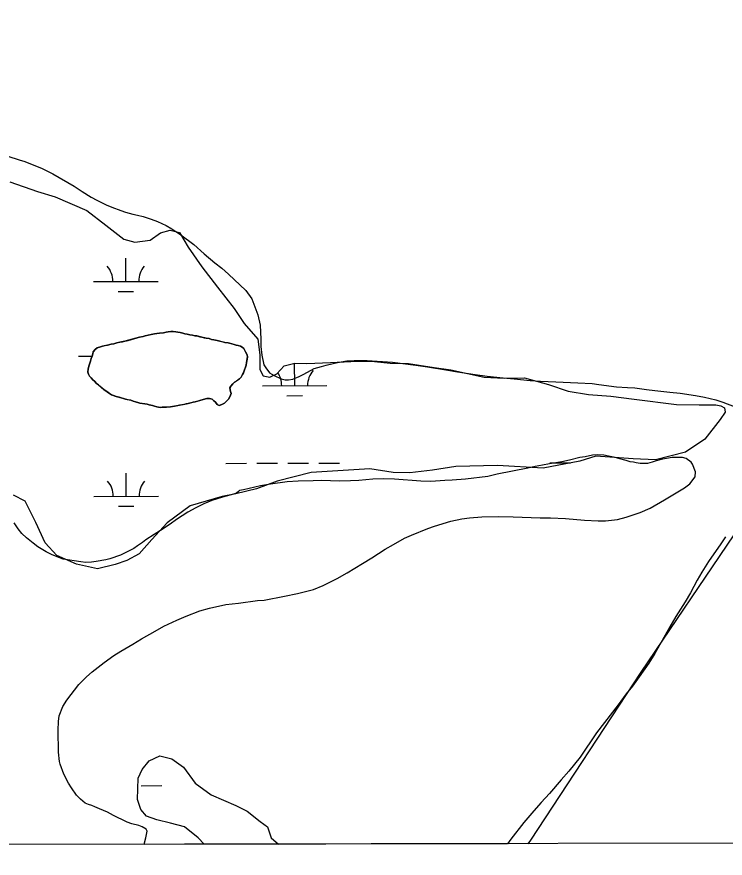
# Model space of a CAD drawing. Extents: x 3324104 to 3361979, y 612876 to 638273.
# Drawn here: x 3340260 to 3341358, y 618257 to 619560 of the extents above; entities that cross this region are included whole.
import ezdxf

# ---------------------------------------------------------------- set-up
doc = ezdxf.new("R2010")
doc.units = 0
for name, color, linetype in [('V-GRID-FRAM', 7, 'Continuous'), ('V-SITE-VEGE', 7, 'Continuous'), ('V-TOPO-SHOR', 7, 'Continuous'), ('V-WETL-SWMP', 7, 'Continuous')]:
    doc.layers.add(name, color=color, linetype=linetype)

msp = doc.modelspace()

# ---------------------------------------------------------------- linework, layer by layer
at = {"layer": 'V-GRID-FRAM'}
msp.add_lwpolyline([(3328194.1, 636440.7), (3359767.9, 636495.9), (3359807.6, 618312.1), (3328217.9, 618256.9), (3328194.1, 636440.7)], dxfattribs=at)
at = {"layer": 'V-SITE-VEGE'}
for p, q in [((3340218.4, 619352.6), (3340263.9, 619338.4)), ((3340263.9, 619338.4), (3340272.7, 619335.6)), ((3340272.7, 619335.6), (3340299.3, 619324.9)), ((3340299.3, 619324.9), (3340316.1, 619316.6)), ((3340316.1, 619316.6), (3340348.9, 619297.6)), ((3340348.9, 619297.6), (3340361.4, 619289.4)), ((3340361.4, 619289.4), (3340375.3, 619280.7)), ((3340375.3, 619280.7), (3340384, 619275.7)), ((3340384, 619275.7), (3340398.6, 619268.6)), ((3340398.6, 619268.6), (3340407.7, 619265)), ((3340407.7, 619265), (3340421.2, 619260)), ((3340421.2, 619260), (3340428.9, 619257.5)), ((3340428.9, 619257.5), (3340440.2, 619254)), ((3340440.2, 619254), (3340447.5, 619252.6)), ((3340447.5, 619252.6), (3340455.8, 619250.5)), ((3340455.8, 619250.5), (3340468.6, 619246.6)), ((3340468.6, 619246.6), (3340478.1, 619243)), ((3340478.1, 619243), (3340491.6, 619236.6)), ((3340491.6, 619236.6), (3340500.7, 619231.2)), ((3340500.7, 619231.2), (3340514.6, 619221.9)), ((3340514.6, 619221.9), (3340534.7, 619207.1)), ((3340534.7, 619207.1), (3340550.5, 619192.7)), ((3340550.5, 619192.7), (3340566.9, 619179)), ((3340566.9, 619179), (3340577.9, 619170.4)), ((3340577.9, 619170.4), (3340588.5, 619161)), ((3340588.5, 619161), (3340615.2, 619135.8)), ((3340615.2, 619135.8), (3340624.4, 619122.8)), ((3340624.4, 619122.8), (3340633.7, 619098.1)), ((3340633.7, 619098.1), (3340637.1, 619082.2)), ((3340637.1, 619082.2), (3340638.4, 619060.7)), ((3340638.4, 619060.7), (3340638.5, 619049.1)), ((3340638.5, 619049.1), (3340639.7, 619036)), ((3340639.7, 619036), (3340643.1, 619020.8)), ((3340643.1, 619020.8), (3340646, 619016.1)), ((3340732.2, 619018.2), (3340739.8, 619020.5)), ((3340739.8, 619020.5), (3340750.3, 619023.1)), ((3340750.3, 619023.1), (3340757.2, 619024.6)), ((3340757.2, 619024.6), (3340771.7, 619026.9)), ((3340771.7, 619026.9), (3340783, 619027.4)), ((3340783, 619027.4), (3340803, 619027.5)), ((3340803, 619027.5), (3340842.2, 619024.9)), ((3340842.2, 619024.9), (3340878.3, 619020.5)), ((3340878.3, 619020.5), (3340896.8, 619017.7)), ((3340646, 619016.1), (3340651.9, 619008.5)), ((3340651.9, 619008.5), (3340658.8, 619004.2)), ((3340705, 619006.4), (3340720.9, 619015.2)), ((3340720.9, 619015.2), (3340732.2, 619018.2)), ((3340896.8, 619017.7), (3340924.9, 619013.2)), ((3340924.9, 619013.2), (3340943.1, 619010.1)), ((3340943.1, 619010.1), (3340970.7, 619005.9)), ((3340658.8, 619004.2), (3340669.8, 618999.2)), ((3340669.8, 618999.2), (3340676, 618997.4)), ((3340676, 618997.4), (3340681.4, 618997.8)), ((3340681.4, 618997.8), (3340688, 618998.6)), ((3340688, 618998.6), (3340697.7, 619002.7)), ((3340697.7, 619002.7), (3340705, 619006.4)), ((3340970.7, 619005.9), (3340988.9, 619003.5)), ((3340988.9, 619003.5), (3341014, 619000.5)), ((3341014, 619000.5), (3341031.1, 618999.2)), ((3341031.1, 618999.2), (3341055.9, 618996.8)), ((3341055.9, 618996.8), (3341071.5, 618995.8)), ((3341071.5, 618995.8), (3341095.5, 618994.6)), ((3341095.5, 618994.6), (3341129.3, 618993)), ((3341129.3, 618993), (3341151.9, 618991.8)), ((3341151.9, 618991.8), (3341162.1, 618990.4)), ((3341162.1, 618990.4), (3341189.4, 618987)), ((3341189.4, 618987), (3341206.4, 618986)), ((3341206.4, 618986), (3341217.7, 618985)), ((3341217.7, 618985), (3341235.9, 618982.6)), ((3341235.9, 618982.6), (3341249, 618981.3)), ((3341249, 618981.3), (3341271.9, 618978.5)), ((3341271.9, 618978.5), (3341288.3, 618976.8)), ((3341288.3, 618976.8), (3341312, 618973.4)), ((3341312, 618973.4), (3341325.8, 618970.6)), ((3341325.8, 618970.6), (3341343.3, 618966.7)), ((3341343.3, 618966.7), (3341354.2, 618963.2)), ((3341354.2, 618963.2), (3341371.7, 618956.1)), ((3341132.4, 618877.1), (3341116.8, 618873.3)), ((3341141.1, 618878.6), (3341132.4, 618877.1)), ((3341152.4, 618880.9), (3341141.1, 618878.6)), ((3341159.3, 618881.3), (3341152.4, 618880.9)), ((3341169.8, 618881), (3341159.3, 618881.3)), ((3341177.1, 618879.6), (3341169.8, 618881)), ((3341187.3, 618877.5), (3341177.1, 618879.6)), ((3341194.6, 618875.4), (3341187.3, 618877.5)), ((3341275.7, 618877.1), (3341266.9, 618876)), ((3341291.7, 618877.3), (3341275.7, 618877.1)), ((3341297.5, 618875.9), (3341291.7, 618877.3)), ((3341063.5, 618863.5), (3341052.2, 618860.8)), ((3341074.7, 618865.7), (3341063.5, 618863.5)), ((3341085.6, 618867.3), (3341074.7, 618865.7)), ((3341104.5, 618870.7), (3341085.6, 618867.3)), ((3341116.8, 618873.3), (3341104.5, 618870.7)), ((3341204.4, 618872.9), (3341194.6, 618875.4)), ((3341210.6, 618870.8), (3341204.4, 618872.9)), ((3341215.7, 618870.1), (3341210.6, 618870.8)), ((3341220.1, 618869.1), (3341215.7, 618870.1)), ((3341225.9, 618868), (3341220.1, 618869.1)), ((3341237.6, 618868.1), (3341225.9, 618868)), ((3341244.5, 618870.3), (3341237.6, 618868.1)), ((3341251, 618872.2), (3341244.5, 618870.3)), ((3341260.8, 618874.8), (3341251, 618872.2)), ((3341266.9, 618876), (3341260.8, 618874.8)), ((3341305.2, 618870.1), (3341297.5, 618875.9)), ((3341307, 618867.2), (3341305.2, 618870.1)), ((3341311.8, 618855.3), (3341307, 618867.2)), ((3341004.3, 618851.3), (3340990.2, 618848)), ((3341052.2, 618860.8), (3341004.3, 618851.3)), ((3341311.5, 618847.6), (3341311.8, 618855.3)), ((3340679, 618839.7), (3340653.3, 618836.2)), ((3340696.1, 618840.5), (3340679, 618839.7)), ((3340719.4, 618841.4), (3340696.1, 618840.5)), ((3340732.1, 618841.5), (3340719.4, 618841.4)), ((3340760.5, 618840.7), (3340732.1, 618841.5)), ((3340777.2, 618841.2), (3340760.5, 618840.7)), ((3340790.3, 618842), (3340777.2, 618841.2)), ((3340811.7, 618843.6), (3340790.3, 618842)), ((3340828.8, 618844.1), (3340811.7, 618843.6)), ((3340845.5, 618843.9), (3340828.8, 618844.1)), ((3340886.2, 618840.6), (3340845.5, 618843.9)), ((3340901.9, 618840.4), (3340886.2, 618840.6)), ((3340923.3, 618842), (3340901.9, 618840.4)), ((3340934.9, 618842.4), (3340923.3, 618842)), ((3340955.7, 618843.7), (3340934.9, 618842.4)), ((3340990.2, 618848), (3340955.7, 618843.7)), ((3341302.9, 618836.6), (3341311.5, 618847.6)), ((3340603.6, 618824.5), (3340600.7, 618822)), ((3340605.4, 618826), (3340603.6, 618824.5)), ((3340611.5, 618827.5), (3340605.4, 618826)), ((3340620.2, 618829.4), (3340611.5, 618827.5)), ((3340637.7, 618833.5), (3340620.2, 618829.4)), ((3340653.3, 618836.2), (3340637.7, 618833.5)), ((3341263.8, 618811.6), (3341294.6, 618830.4)), ((3341294.6, 618830.4), (3341302.9, 618836.6)), ((3340578.9, 618816), (3340562.2, 618810.7)), ((3340596, 618820.5), (3340578.9, 618816)), ((3340600.7, 618822), (3340596, 618820.5)), ((3341241.4, 618799.1), (3341263.8, 618811.6)), ((3340537.6, 618799.3), (3340525.3, 618792.6)), ((3340549.9, 618805.6), (3340537.6, 618799.3)), ((3340562.2, 618810.7), (3340549.9, 618805.6)), ((3341226.2, 618792.4), (3341241.4, 618799.1)), ((3340525.3, 618792.6), (3340507.9, 618781.6)), ((3340961.9, 618784.1), (3340980.8, 618785.7)), ((3340980.8, 618785.7), (3341007, 618785.9)), ((3341007, 618785.9), (3341029.2, 618785.4)), ((3341029.2, 618785.4), (3341071.4, 618783.9)), ((3341204.4, 618785), (3341226.2, 618792.4)), ((3340262.3, 618766.9), (3340256, 618776.3)), ((3340497.8, 618774.2), (3340483, 618764.3)), ((3340507.9, 618781.6), (3340497.8, 618774.2)), ((3340907.5, 618771), (3340932.5, 618778.8)), ((3340932.5, 618778.8), (3340949.6, 618782.6)), ((3340949.6, 618782.6), (3340961.9, 618784.1)), ((3341071.4, 618783.9), (3341087.4, 618783.7)), ((3341087.4, 618783.7), (3341110.3, 618782.8)), ((3341110.3, 618782.8), (3341139.7, 618780.1)), ((3341139.7, 618780.1), (3341160.8, 618779.2)), ((3341160.8, 618779.2), (3341172.5, 618779.3)), ((3341172.5, 618779.3), (3341191, 618781.2)), ((3341191, 618781.2), (3341204.4, 618785)), ((3340267.8, 618759.7), (3340262.3, 618766.9)), ((3340275.1, 618752.8), (3340267.8, 618759.7)), ((3340483, 618764.3), (3340473.2, 618758.1)), ((3340872, 618757.2), (3340897, 618767.2)), ((3340897, 618767.2), (3340907.5, 618771)), ((3340285.7, 618744.9), (3340275.1, 618752.8)), ((3340460.2, 618749.9), (3340454.8, 618745.5)), ((3340473.2, 618758.1), (3340460.2, 618749.9)), ((3340843.8, 618742.5), (3340861.1, 618752.4)), ((3340861.1, 618752.4), (3340872, 618757.2)), ((3341358.1, 618754.6), (3341350.9, 618743.6)), ((3340292.7, 618739.2), (3340285.7, 618744.9)), ((3340305.8, 618731.3), (3340292.7, 618739.2)), ((3340441.4, 618736.7), (3340429.4, 618730.1)), ((3340447.2, 618740.4), (3340441.4, 618736.7)), ((3340454.8, 618745.5), (3340447.2, 618740.4)), ((3340810.5, 618722.2), (3340831.1, 618735.5)), ((3340831.1, 618735.5), (3340843.8, 618742.5)), ((3341350.9, 618743.6), (3341331.8, 618716.2)), ((3340315, 618726.6), (3340305.8, 618731.3)), ((3340332.1, 618719.8), (3340315, 618726.6)), ((3340404.4, 618720.4), (3340398.3, 618718.9)), ((3340420.8, 618726), (3340404.4, 618720.4)), ((3340429.4, 618730.1), (3340420.8, 618726)), ((3340795.7, 618713), (3340810.5, 618722.2)), ((3340359.4, 618715.7), (3340332.1, 618719.8)), ((3340367.4, 618715), (3340359.4, 618715.7)), ((3340376.1, 618715.1), (3340367.4, 618715)), ((3340383.4, 618716.3), (3340376.1, 618715.1)), ((3340398.3, 618718.9), (3340383.4, 618716.3)), ((3340772.1, 618699), (3340795.7, 618713)), ((3341331.8, 618716.2), (3341321.8, 618699.7)), ((3340756.6, 618690.1), (3340772.1, 618699)), ((3341321.8, 618699.7), (3341314.6, 618687.3)), ((3340734.9, 618679.1), (3340756.6, 618690.1)), ((3341314.6, 618687.3), (3341304.2, 618667.6)), ((3340695, 618666.8), (3340720, 618673.1)), ((3340720, 618673.1), (3340734.9, 618679.1)), ((3340603.5, 618651.8), (3340633.3, 618655.7)), ((3340633.3, 618655.7), (3340643.4, 618656.5)), ((3340643.4, 618656.5), (3340675, 618662.6)), ((3340675, 618662.6), (3340695, 618666.8)), ((3341304.2, 618667.6), (3341296, 618653.7)), ((3340543.6, 618640.1), (3340558.8, 618644.2)), ((3340558.8, 618644.2), (3340583.9, 618649.5)), ((3340583.9, 618649.5), (3340603.5, 618651.8)), ((3341296, 618653.7), (3341281.6, 618631.1)), ((3340508.4, 618625.6), (3340522.6, 618631.6)), ((3340522.6, 618631.6), (3340543.6, 618640.1)), ((3341281.6, 618631.1), (3341272.3, 618615)), ((3340474.4, 618608.6), (3340488.2, 618616)), ((3340488.2, 618616), (3340508.4, 618625.6)), ((3340453.4, 618596.5), (3340474.4, 618608.6)), ((3341272.3, 618615), (3341249, 618574.1)), ((3340440, 618588.4), (3340453.4, 618596.5)), ((3340410.4, 618570.7), (3340421.2, 618577.3)), ((3340421.2, 618577.3), (3340440, 618588.4)), ((3340395.5, 618559.7), (3340410.4, 618570.7)), ((3341249, 618574.1), (3341239.3, 618558.8)), ((3340376.8, 618545.7), (3340390.8, 618556.4)), ((3340390.8, 618556.4), (3340395.5, 618559.7)), ((3341239.3, 618558.8), (3341224.6, 618537.6)), ((3340356.6, 618525.9), (3340368.1, 618537.6)), ((3340368.1, 618537.6), (3340376.8, 618545.7)), ((3340337.8, 618501.4), (3340356.6, 618525.9)), ((3341224.6, 618537.6), (3341214.1, 618523.3)), ((3341214.1, 618523.3), (3341204.4, 618511.2)), ((3340331.7, 618491.9), (3340337.8, 618501.4)), ((3341204.4, 618511.2), (3341191.8, 618494.4)), ((3340325.7, 618477.3), (3340331.7, 618491.9)), ((3341191.8, 618494.4), (3341158.7, 618450.9)), ((3340324.7, 618468.6), (3340325.7, 618477.3)), ((3340324.4, 618455.1), (3340324.7, 618468.6)), ((3340324.7, 618421.3), (3340324.4, 618455.1)), ((3341158.7, 618450.9), (3341132.9, 618413.2)), ((3340326.2, 618406.4), (3340324.7, 618421.3)), ((3341132.9, 618413.2), (3341115.6, 618391.6)), ((3340327.4, 618402.4), (3340326.2, 618406.4)), ((3340333.3, 618386.9), (3340327.4, 618402.4)), ((3340340.3, 618373.1), (3340333.3, 618386.9)), ((3341115.6, 618391.6), (3341103.7, 618378.1)), ((3340345.1, 618365.9), (3340340.3, 618373.1)), ((3341103.7, 618378.1), (3341085.7, 618357.2)), ((3340352.8, 618354.7), (3340345.1, 618365.9)), ((3341085.7, 618357.2), (3341072.7, 618343.3)), ((3340358.7, 618348.2), (3340352.8, 618354.7)), ((3340366.4, 618342.1), (3340358.7, 618348.2)), ((3341072.7, 618343.3), (3341061.2, 618330.1)), ((3340371.1, 618340.3), (3340366.4, 618342.1)), ((3340376.6, 618338.5), (3340371.1, 618340.3)), ((3340381, 618336.3), (3340376.6, 618338.5)), ((3340388.6, 618333.5), (3340381, 618336.3)), ((3340401, 618328.1), (3340388.6, 618333.5)), ((3341061.2, 618330.1), (3341045.7, 618312.2)), ((3340410.2, 618323.1), (3340401, 618328.1)), ((3340415.3, 618320.6), (3340410.2, 618323.1)), ((3340424.8, 618315.6), (3340415.3, 618320.6)), ((3340431, 618312.8), (3340424.8, 618315.6)), ((3340438.6, 618310.3), (3340431, 618312.8)), ((3340449.5, 618307.5), (3340438.6, 618310.3)), ((3340454.6, 618305.7), (3340449.5, 618307.5)), ((3340460.9, 618302.1), (3340454.6, 618305.7)), ((3341045.7, 618312.2), (3341025.5, 618286.6)), ((3340460.2, 618288.3), (3340462.3, 618298.5)), ((3340462.3, 618298.5), (3340460.9, 618302.1)), ((3340457.8, 618278.4), (3340460.2, 618288.3)), ((3341020.7, 618279.3), (3340457.8, 618278.3)), ((3340457.8, 618278.3), (3340457.8, 618278.4)), ((3341025.5, 618286.6), (3341020.7, 618279.3))]:
    msp.add_line(p, q, dxfattribs=at)
at = {"layer": 'V-TOPO-SHOR'}
for points in [[(3340450.8, 618961.3), (3340447.9, 618962.4), (3340444.3, 618963.6), (3340440.7, 618964.6), (3340436.8, 618965.9), (3340432.6, 618966.9), (3340428.7, 618967.9), (3340425.6, 618968.9), (3340421.9, 618969.9), (3340418.8, 618970.7), (3340414.1, 618971.7), (3340410.2, 618973.2), (3340407.1, 618974.5), (3340404, 618976.3), (3340399.6, 618979.3), (3340395.1, 618982.4), (3340392.5, 618984.7), (3340389.1, 618987.8), (3340386.8, 618989.9), (3340383.6, 618992.2), (3340380.5, 618995.3), (3340378.1, 618997.8), (3340375.3, 619000.7), (3340372.9, 619003.5), (3340371.1, 619006.4), (3340370.5, 619009.7), (3340371, 619014.4), (3340372.5, 619020.4), (3340374.5, 619026.6), (3340375.5, 619030.5), (3340376.8, 619034.4), (3340377.8, 619038), (3340378.8, 619040.9), (3340381.7, 619044.6), (3340385, 619047.4), (3340389.7, 619048.8), (3340392.8, 619049.8), (3340396.9, 619050.6), (3340400.8, 619051.5), (3340406.5, 619052.8), (3340410.6, 619053.6), (3340415.3, 619054.9), (3340420, 619055.8), (3340423.8, 619056.6), (3340427.7, 619057.4), (3340432.6, 619058.7), (3340437.8, 619060.1), (3340441.7, 619061.1), (3340446.6, 619062.5), (3340450.5, 619063.5), (3340455.9, 619064.9), (3340459.3, 619065.9), (3340464, 619067), (3340468.6, 619067.8), (3340473.8, 619068.9), (3340477.2, 619069.4), (3340481.1, 619069.7), (3340487.5, 619070.6), (3340491.7, 619071.4), (3340494.8, 619071.7), (3340498.7, 619072.5), (3340502.3, 619072.5), (3340506.4, 619072), (3340509.6, 619071.5), (3340513.2, 619071), (3340517.6, 619070), (3340520.7, 619069), (3340524.4, 619068.3), (3340528.5, 619067.3), (3340532.4, 619066.8), (3340536.1, 619066), (3340539.2, 619065.5), (3340543.9, 619064.3), (3340547, 619063.5), (3340550.6, 619062.8), (3340553.7, 619062), (3340558.1, 619061.5), (3340561.8, 619060.3), (3340565.7, 619059.5), (3340570.6, 619058.3), (3340575, 619057.3), (3340579.5, 619056.3), (3340582.6, 619055.5), (3340587.5, 619054.8), (3340591.7, 619053.8), (3340596.9, 619052.5), (3340600.2, 619051.5), (3340603.4, 619050.7), (3340606.7, 619049.7), (3340609.6, 619048.2), (3340612, 619045.9), (3340614.8, 619041.2), (3340617, 619036.3), (3340617.5, 619033.2), (3340617, 619029.8), (3340616.3, 619024.4), (3340615.5, 619020.5), (3340614.5, 619017.4), (3340613, 619012.9), (3340611.5, 619008.5), (3340610.2, 619005.7)], [(3340610.2, 619005.7), (3340607.9, 619002), (3340605.3, 618999.4), (3340600.4, 618995.7), (3340597.8, 618993.9), (3340595, 618991.3), (3340591.9, 618987.6), (3340590.1, 618985), (3340591.5, 618979.3), (3340592.5, 618976.2), (3340590.5, 618971.5), (3340588.5, 618967.6), (3340585.4, 618964.5), (3340581.8, 618961.3), (3340577.9, 618959.5), (3340573.8, 618957.9), (3340570.9, 618959.4), (3340568.3, 618963.1), (3340565.7, 618964.9), (3340562.8, 618967.9), (3340558.9, 618968.7), (3340554.5, 618968.7), (3340548.8, 618967), (3340545.4, 618966), (3340540.8, 618964.7), (3340536.4, 618963.3), (3340533.3, 618962.8), (3340530.1, 618962), (3340526, 618960.9), (3340522.9, 618960.4), (3340518.8, 618959.5), (3340512.5, 618958.5), (3340507.9, 618957.6), (3340504.8, 618957.1), (3340498.6, 618955.8), (3340492.3, 618955.2), (3340488.7, 618955.2), (3340485.6, 618955.1), (3340482.5, 618954.9), (3340477, 618955.8), (3340473.7, 618956.6), (3340470.3, 618957.9), (3340465.1, 618958.9), (3340462, 618959.9), (3340458.8, 618960.4), (3340450.8, 618961.3)], [(3341052.8, 618279.3), (3341056.6, 618285), (3341227.7, 618545.2), (3341371.6, 618757.6), (3341478.8, 618917.3)]]:
    msp.add_lwpolyline(points, dxfattribs=at)
at = {"layer": 'V-WETL-SWMP'}
for p, q in [((3340429.1, 619150), (3340429, 619186)), ((3340379.1, 619149.9), (3340479.1, 619150.1)), ((3340417.1, 619134.5), (3340441.1, 619134.6)), ((3340355.8, 619034.4), (3340376.8, 619034.5)), ((3340690.8, 618988.6), (3340690.7, 619023.3)), ((3340640.8, 618988.5), (3340740.8, 618988.7)), ((3340678.8, 618973.1), (3340702.8, 618973.2)), ((3340584.1, 618868.3), (3340616.1, 618868.4)), ((3340632.1, 618868.4), (3340664.1, 618868.5)), ((3340680.1, 618868.5), (3340712.1, 618868.5)), ((3340728.1, 618868.6), (3340760.1, 618868.6)), ((3341086, 618869.2), (3341118, 618869.3)), ((3340429.6, 618817.3), (3340429.6, 618853.3)), ((3340379.6, 618817.2), (3340479.6, 618817.4)), ((3340417.7, 618801.9), (3340441.7, 618801.9)), ((3340454.7, 618394.3), (3340465.1, 618407.7)), ((3340465.1, 618407.7), (3340482.1, 618415.4)), ((3340482.1, 618415.4), (3340500.2, 618410.8)), ((3340500.2, 618410.8), (3340518.4, 618397.6)), ((3340518.4, 618397.6), (3340536.7, 618373)), ((3340448.1, 618380.9), (3340454.7, 618394.3)), ((3340447.5, 618347.6), (3340448.1, 618380.9)), ((3340453, 618369.2), (3340485, 618369.3)), ((3340536.7, 618373), (3340561.6, 618355.2)), ((3340452.3, 618332.4), (3340447.5, 618347.6)), ((3340561.6, 618355.2), (3340580.7, 618346.7)), ((3340580.7, 618346.7), (3340599.8, 618338.3)), ((3340461, 618322), (3340452.3, 618332.4)), ((3340599.8, 618338.3), (3340617, 618329.9)), ((3340617, 618329.9), (3340637.1, 618313.9)), ((3340477.2, 618316.4), (3340461, 618322)), ((3340498.2, 618310.9), (3340477.2, 618316.4)), ((3340520.1, 618305.3), (3340498.2, 618310.9)), ((3340541.2, 618288.4), (3340520.1, 618305.3)), ((3340637.1, 618313.9), (3340648.6, 618305.4)), ((3340648.6, 618305.4), (3340654.4, 618288.3)), ((3340550.3, 618278.5), (3340541.2, 618288.4)), ((3340665.8, 618278.7), (3340550.3, 618278.5)), ((3340654.4, 618288.3), (3340665.8, 618278.7))]:
    msp.add_line(p, q, dxfattribs=at)
for points in [[(3340249.2, 619304.3), (3340292.2, 619289.4), (3340319.8, 619281.1), (3340368.5, 619259.6)], [(3340368.5, 619259.6), (3340398.2, 619237), (3340425.9, 619215.3), (3340443.1, 619210.7), (3340466.9, 619213.8), (3340483, 619225.3), (3340498.1, 619229.2), (3340512.4, 619225.6), (3340525.9, 619202.8), (3340547.1, 619172.5), (3340571.1, 619141.3), (3340597.1, 619108.2), (3340612.5, 619084.6), (3340633.8, 619060.6), (3340636.7, 619036.4), (3340636.7, 619013.4), (3340642, 619003.9), (3340652.1, 619001.6), (3340663.3, 619006.9)], [(3340582.6, 619055.5), (3340570.6, 619058.3), (3340565.7, 619059.5), (3340561.8, 619060.3), (3340558.1, 619061.5), (3340553.7, 619062), (3340547, 619063.5), (3340539.2, 619065.5), (3340536.1, 619066), (3340532.4, 619066.8), (3340528.5, 619067.3), (3340524.4, 619068.3), (3340520.7, 619069), (3340517.6, 619070), (3340513.2, 619071), (3340506.4, 619072), (3340502.3, 619072.5), (3340498.7, 619072.5), (3340494.8, 619071.7), (3340491.7, 619071.4), (3340487.5, 619070.6), (3340481.1, 619069.7), (3340477.2, 619069.4), (3340473.8, 619068.9), (3340468.6, 619067.8), (3340464, 619067), (3340459.3, 619065.9), (3340455.9, 619064.9), (3340450.5, 619063.5), (3340427.7, 619057.4), (3340420, 619055.8), (3340415.3, 619054.9), (3340410.6, 619053.6), (3340406.5, 619052.8), (3340400.8, 619051.5), (3340392.8, 619049.8), (3340389.7, 619048.8), (3340385, 619047.4), (3340381.7, 619044.6), (3340378.8, 619040.9), (3340377.8, 619038), (3340376.8, 619034.4), (3340375.5, 619030.5), (3340374.5, 619026.6), (3340372.5, 619020.4), (3340371, 619014.4), (3340370.5, 619009.7), (3340371.1, 619006.4), (3340372.9, 619003.5), (3340375.3, 619000.7), (3340378.1, 618997.8), (3340380.5, 618995.3), (3340383.6, 618992.2), (3340386.8, 618989.9), (3340395.1, 618982.4), (3340404, 618976.3), (3340407.1, 618974.5), (3340414.1, 618971.7), (3340421.9, 618969.9), (3340425.6, 618968.9), (3340428.7, 618967.9), (3340436.8, 618965.9), (3340440.7, 618964.6), (3340444.3, 618963.6), (3340450.8, 618961.3), (3340458.8, 618960.4), (3340462, 618959.9), (3340465.1, 618958.9), (3340470.3, 618957.9), (3340473.7, 618956.6), (3340477, 618955.8), (3340482.5, 618954.9), (3340485.6, 618955.1), (3340492.3, 618955.2), (3340498.6, 618955.8), (3340504.8, 618957.1), (3340526, 618960.9), (3340533.3, 618962.8), (3340536.4, 618963.3), (3340548.8, 618967.1), (3340554.5, 618968.7), (3340558.9, 618968.7), (3340562.8, 618967.9), (3340565.7, 618964.9), (3340568.3, 618963.1), (3340570.9, 618959.4), (3340573.8, 618957.9), (3340577.9, 618959.5), (3340581.8, 618961.3), (3340585.4, 618964.5), (3340588.5, 618967.6), (3340590.5, 618971.5), (3340592.5, 618976.2), (3340591.5, 618979.3), (3340590.1, 618985), (3340591.9, 618987.6), (3340595, 618991.3), (3340597.8, 618993.9), (3340605.3, 618999.4), (3340607.9, 619002), (3340610.2, 619005.7)], [(3340610.2, 619005.7), (3340611.5, 619008.5), (3340615.5, 619020.5), (3340616.3, 619024.4), (3340617.5, 619033.2), (3340617, 619036.3), (3340614.8, 619041.2), (3340612, 619045.9), (3340609.6, 619048.2), (3340606.7, 619049.7), (3340603.4, 619050.7), (3340600.2, 619051.5), (3340596.9, 619052.5), (3340587.5, 619054.8), (3340582.6, 619055.5)], [(3340663.3, 619006.9), (3340674.5, 619019.3), (3340691.1, 619023.4), (3340709.4, 619022.8), (3340746.1, 619024.6), (3340778, 619025.8), (3340809.3, 619026.4), (3340838.5, 619023.6), (3340867, 619022.9), (3340907, 619016.5), (3340932.8, 619012.9), (3340984.2, 619001.9), (3341015.6, 619000.3), (3341047, 619000.5), (3341084.2, 618990.4), (3341114.7, 618980.1), (3341146.2, 618974.7), (3341180.5, 618972.1), (3341216.6, 618967.6), (3341282.4, 618959.6), (3341317.6, 618958.9), (3341343.2, 618959.1), (3341350.9, 618957.3), (3341356.6, 618954.5), (3341357.6, 618947.8), (3341350.1, 618936.3), (3341326.5, 618905.7), (3341296.3, 618885.5), (3341249.7, 618873.7), (3341215.5, 618875.3), (3341157.4, 618879.6), (3341132.7, 618871.8), (3341075.7, 618860.9), (3341005.3, 618865.1), (3340940.6, 618863.6), (3340904.5, 618857.6), (3340869.3, 618853.5), (3340843.6, 618854.3), (3340807.4, 618859.7), (3340716.1, 618854.2), (3340663.9, 618840.5), (3340631.7, 618828.8), (3340599.4, 618820.9), (3340578.5, 618817), (3340529.1, 618802.3), (3340493.2, 618776.3), (3340469.6, 618750.5), (3340449.8, 618728.4), (3340430.9, 618717.8), (3340412.8, 618711.9), (3340385.3, 618705.1), (3340352.9, 618712.4), (3340322.3, 618725.5), (3340304.1, 618745.3), (3340289.6, 618776.6), (3340273.1, 618809.8), (3340255, 618819.1)]]:
    msp.add_lwpolyline(points, dxfattribs=at)
for centre, start, end in [((3340373.8, 619150.4), 359.3282, 40.8718), ((3340484.3, 619150.6), 139.3282, 180.8718), ((3340635.5, 618989), 359.3282, 33.7608), ((3340746, 618989.2), 139.3282, 180.8718), ((3340374.4, 618817.7), 359.3282, 40.8718), ((3340484.9, 618817.9), 139.3282, 180.8718)]:
    msp.add_arc(centre, 35.2, start, end, dxfattribs=at)

doc.saveas('drawing.dxf')
